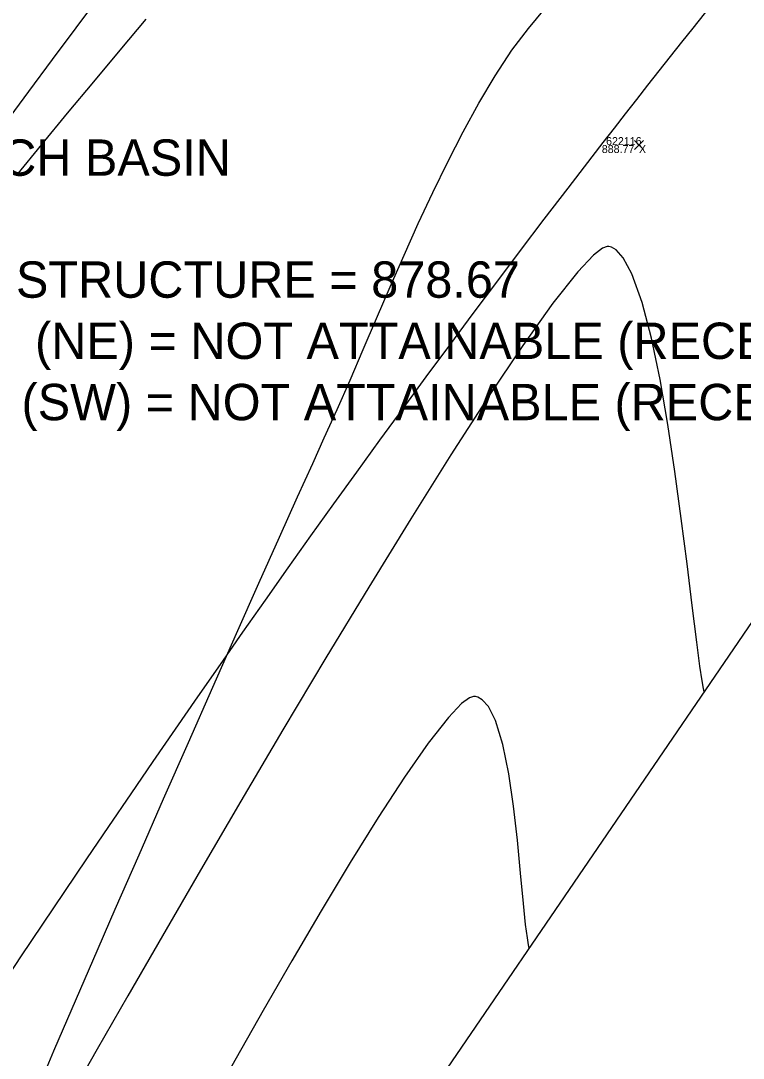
# Model space of a CAD drawing. Extents: x 1957117 to 1971063, y 701601 to 715861.
# Drawn here: x 1964124.87 to 1964156.67, y 707549.71 to 707595.37 of the extents above; entities that cross this region are included whole.
import ezdxf

# ---------------------------------------------------------------- set-up
doc = ezdxf.new("R2010")
doc.units = 0
for name, color, linetype in [('AP_X_Lights', 7, 'Continuous'), ('DR_X_Text', 7, 'Continuous'), ('DT_X_Contour_Major', 7, 'Continuous'), ('DT_X_Contour_Minor', 7, 'Continuous'), ('DT_X_TIN_Hull', 7, 'Continuous'), ('PV_P_Shoulder', 7, 'Continuous'), ('RS_Raster1', 7, 'Continuous'), ('SC_Scratch1', 7, 'Continuous'), ('SC_Shading5', 7, 'Continuous')]:
    doc.layers.add(name, color=color, linetype=linetype)

msp = doc.modelspace()

# ---------------------------------------------------------------- linework, layer by layer
at = {"layer": 'AP_X_Lights'}
for p, q in [((1964151.883, 707589.703), (1964152.271, 707590.093)), ((1964151.883, 707590.093), (1964152.271, 707589.703))]:
    msp.add_line(p, q, dxfattribs=at)
at = {"layer": 'DT_X_Contour_Major'}
msp.add_lwpolyline([(1964147.249, 707554.552), (1964147.221, 707554.691), (1964147.168, 707555.012), (1964147.092, 707555.592), (1964146.994, 707556.516), (1964146.868, 707557.852), (1964146.727, 707559.307), (1964146.558, 707560.794), (1964146.35, 707562.225), (1964146.09, 707563.511), (1964145.767, 707564.565), (1964145.454, 707565.183), (1964145.183, 707565.485), (1964144.985, 707565.599), (1964144.879, 707565.628), (1964144.803, 707565.629), (1964144.62, 707565.566), (1964144.275, 707565.313), (1964143.696, 707564.707), (1964142.806, 707563.569), (1964141.765, 707562.077), (1964140.609, 707560.301), (1964139.374, 707558.315), (1964138.094, 707556.19), (1964136.807, 707553.999), (1964135.547, 707551.814), (1964134.351, 707549.708), (1964133.255, 707547.752)], dxfattribs=at)
msp.add_lwpolyline([(1964147.249, 707554.552), (1964147.221, 707554.691), (1964147.168, 707555.012), (1964147.092, 707555.592), (1964146.994, 707556.516), (1964146.868, 707557.852), (1964146.727, 707559.307), (1964146.558, 707560.794), (1964146.35, 707562.225), (1964146.09, 707563.511), (1964145.767, 707564.565), (1964145.454, 707565.183), (1964145.183, 707565.485), (1964144.985, 707565.599), (1964144.879, 707565.628), (1964144.803, 707565.629), (1964144.62, 707565.566), (1964144.275, 707565.313), (1964143.696, 707564.707), (1964142.806, 707563.569), (1964141.765, 707562.077), (1964140.609, 707560.301), (1964139.374, 707558.315), (1964138.094, 707556.19), (1964136.807, 707553.999), (1964135.547, 707551.814), (1964134.351, 707549.708), (1964133.255, 707547.752)], dxfattribs=at)
at = {"layer": 'DT_X_Contour_Minor'}
for points in [[(1964125.664, 707548.453), (1964126.337, 707550.037), (1964127.139, 707551.902), (1964128.045, 707553.996), (1964129.033, 707556.266), (1964130.079, 707558.658), (1964131.16, 707561.12), (1964132.251, 707563.6), (1964133.331, 707566.044), (1964134.374, 707568.4), (1964135.358, 707570.616), (1964136.26, 707572.637), (1964137.055, 707574.412), (1964137.721, 707575.888), (1964138.233, 707577.012), (1964138.796, 707578.259), (1964139.365, 707579.557), (1964139.943, 707580.897), (1964140.53, 707582.267), (1964141.129, 707583.655), (1964141.739, 707585.051), (1964142.364, 707586.442), (1964143.005, 707587.818), (1964143.662, 707589.167), (1964144.338, 707590.479), (1964145.033, 707591.741), (1964145.75, 707592.942), (1964146.49, 707594.071), (1964147.21, 707595.029), (1964148.197, 707596.215)], [(1964125.664, 707548.453), (1964126.337, 707550.037), (1964127.139, 707551.902), (1964128.045, 707553.996), (1964129.033, 707556.266), (1964130.079, 707558.658), (1964131.16, 707561.12), (1964132.251, 707563.6), (1964133.331, 707566.044), (1964134.374, 707568.4), (1964135.358, 707570.616), (1964136.26, 707572.637), (1964137.055, 707574.412), (1964137.721, 707575.888), (1964138.233, 707577.012), (1964138.796, 707578.259), (1964139.365, 707579.557), (1964139.943, 707580.897), (1964140.53, 707582.267), (1964141.129, 707583.655), (1964141.739, 707585.051), (1964142.364, 707586.442), (1964143.005, 707587.818), (1964143.662, 707589.167), (1964144.338, 707590.479), (1964145.033, 707591.741), (1964145.75, 707592.942), (1964146.49, 707594.071), (1964147.21, 707595.029), (1964148.197, 707596.215)], [(1964130.373, 707595.44), (1964129.228, 707594.07), (1964128.073, 707592.687), (1964126.922, 707591.301), (1964125.788, 707589.925), (1964124.686, 707588.568)], [(1964130.373, 707595.44), (1964129.228, 707594.07), (1964128.073, 707592.687), (1964126.922, 707591.301), (1964125.788, 707589.925), (1964124.686, 707588.568)], [(1964154.95, 707565.83), (1964154.921, 707565.975), (1964154.86, 707566.317), (1964154.762, 707566.957), (1964154.619, 707568.02), (1964154.419, 707569.626), (1964154.194, 707571.466), (1964153.942, 707573.462), (1964153.661, 707575.533), (1964153.35, 707577.6), (1964153.007, 707579.583), (1964152.631, 707581.401), (1964152.219, 707582.976), (1964151.77, 707584.227), (1964151.383, 707584.942), (1964151.077, 707585.284), (1964150.864, 707585.41), (1964150.755, 707585.44), (1964150.673, 707585.44), (1964150.471, 707585.362), (1964150.074, 707585.057), (1964149.384, 707584.324), (1964148.288, 707582.934), (1964146.968, 707581.082), (1964145.461, 707578.837), (1964143.804, 707576.269), (1964142.033, 707573.448), (1964140.187, 707570.443), (1964138.301, 707567.325), (1964136.414, 707564.161), (1964134.561, 707561.023), (1964132.78, 707557.979), (1964131.108, 707555.1), (1964129.582, 707552.454), (1964128.239, 707550.112), (1964127.115, 707548.143)], [(1964154.95, 707565.83), (1964154.921, 707565.975), (1964154.86, 707566.317), (1964154.762, 707566.957), (1964154.619, 707568.02), (1964154.419, 707569.626), (1964154.194, 707571.466), (1964153.942, 707573.462), (1964153.661, 707575.533), (1964153.35, 707577.6), (1964153.007, 707579.583), (1964152.631, 707581.401), (1964152.219, 707582.976), (1964151.77, 707584.227), (1964151.383, 707584.942), (1964151.077, 707585.284), (1964150.864, 707585.41), (1964150.755, 707585.44), (1964150.673, 707585.44), (1964150.471, 707585.362), (1964150.074, 707585.057), (1964149.384, 707584.324), (1964148.288, 707582.934), (1964146.968, 707581.082), (1964145.461, 707578.837), (1964143.804, 707576.269), (1964142.033, 707573.448), (1964140.187, 707570.443), (1964138.301, 707567.325), (1964136.414, 707564.161), (1964134.561, 707561.023), (1964132.78, 707557.979), (1964131.108, 707555.1), (1964129.582, 707552.454), (1964128.239, 707550.112), (1964127.115, 707548.143)]]:
    msp.add_lwpolyline(points, dxfattribs=at)
at = {"layer": 'DT_X_TIN_Hull'}
msp.add_lwpolyline([(1963979.319, 707289.756), (1964005.147, 707343.365), (1964096.972, 707506.447), (1964137.253, 707539.912), (1964166.017, 707582.038), (1964201.202, 707616.815), (1964201.876, 707617.583), (1964191.2, 707685.167), (1964221.045, 707725.403), (1964250.508, 707765.427), (1964278.98, 707807.131), (1964313.88, 707843.86), (1964340.141, 707884.652), (1964368.441, 707927.193), (1964396.427, 707968.962), (1964424.154, 708010.108), (1964451.896, 708051.068), (1964480.04, 708092.058), (1964508.519, 708133.679), (1964536.348, 708175.363), (1964564.579, 708216.242)], dxfattribs=at)
at = {"layer": 'SC_Shading5'}
for points in [[(1963589.678, 706586.994), (1963626.625, 706689.548), (1963651.76, 706746.832), (1963668.09, 706778.596), (1963682.768, 706805.402), (1963734.424, 706911.594), (1963826.849, 707116.717), (1963877.258, 707215.645), (1963964.981, 707354.472), (1964070.526, 707509.355), (1964132.574, 707601.994), (1964163.9, 707642.169), (1964191.2, 707685.167), (1964278.98, 707807.131), (1964326.11, 707874.364), (1964396.427, 707968.962), (1964508.519, 708133.679), (1964655.588, 708336.552), (1964745.319, 708429.172), (1964840.327, 708522.317), (1964988.178, 708660.245), (1965089.796, 708739.041), (1965251.743, 708835.216), (1965415.807, 708922.048), (1965866.2, 709149.38), (1966173.543, 709294.131), (1966283.627, 709338.196), (1966534.003, 709419.214), (1966689.084, 709471.266), (1967008.468, 709641.817), (1967166.677, 709750.124), (1967422.113, 709931.083), (1967818.707, 710198.831), (1968187.021, 710459.852), (1968360.589, 710592.493), (1968496.543, 710707.847), (1968606.427, 710809.378), (1968733.391, 710937.091), (1968807.28, 711025.4), (1968843.008, 711077.094), (1968863.233, 711106.099), (1968909.747, 711171.311), (1968974.133, 711279.559), (1969130.932, 711546.915), (1969247.433, 711744.686), (1969402.714, 712016.424), (1969505.287, 712191.789), (1969666.311, 712460.805), (1969771.586, 712639.896), (1969880.058, 712820.917), (1969964.994, 712955.706), (1969990.005, 713000.084), (1970030.065, 713068.479)], [(1963609.915, 706579.703), (1963646.615, 706681.572), (1963671.193, 706737.585), (1963687.092, 706768.511), (1963701.884, 706795.526), (1963753.906, 706902.469), (1963846.249, 707107.41), (1963895.973, 707204.994), (1963982.966, 707342.667), (1964088.35, 707497.312), (1964150.015, 707589.379), (1964181.502, 707629.761), (1964209.024, 707673.109), (1964296.517, 707794.674), (1964343.552, 707861.772), (1964413.958, 707956.489), (1964526.123, 708121.313), (1964672.104, 708322.686), (1964760.576, 708414.006), (1964855.195, 708506.77), (1965002.134, 708643.847), (1965101.925, 708721.226), (1965262.272, 708816.451), (1965425.685, 708902.939), (1965875.63, 709130.044), (1966182.13, 709274.398), (1966290.944, 709317.954), (1966540.737, 709398.785), (1966697.632, 709451.445), (1967019.644, 709623.399), (1967178.971, 709732.471), (1967434.35, 709913.39), (1967830.945, 710181.14), (1968199.774, 710442.525), (1968374.086, 710575.735), (1968510.806, 710691.739), (1968621.36, 710793.889), (1968749.296, 710922.58), (1968824.413, 711012.355), (1968860.678, 711064.827), (1968880.812, 711093.701), (1968927.778, 711159.547), (1968992.655, 711268.62), (1969149.476, 711536.015), (1969266.039, 711733.891), (1969421.336, 712005.657), (1969523.8, 712180.835), (1969684.812, 712449.831), (1969790.084, 712628.917), (1969898.385, 712809.653), (1969983.474, 712944.685), (1970008.657, 712989.367), (1970048.626, 713057.607)]]:
    msp.add_spline(points, degree=3, dxfattribs=at)

# ---------------------------------------------------------------- texts
at = {"layer": 'DR_X_Text'}
for s, p in [('STORM CATCH BASIN', (1964111.415, 707588.547)), ('BOTTOM OF STRUCTURE = 878.67', (1964111.352, 707583.179)), ('INV. 48" RCP  (NE) = NOT ATTAINABLE (RECESSED)', (1964111.307, 707580.483)), ('INV. 48" RCP (SW) = NOT ATTAINABLE (RECESSED)', (1964111.307, 707577.788))]:
    msp.add_text(s, height=1.6, dxfattribs=at).set_placement(p)
at = {"layer": 'PV_P_Shoulder'}
msp.add_text('888.77', height=0.35, dxfattribs=at).set_placement((1964150.443, 707589.548))
at = {"layer": 'RS_Raster1'}
msp.add_text('622116', height=0.35, dxfattribs=at).set_placement((1964150.631, 707589.898))
at = {"layer": 'SC_Scratch1'}
msp.add_text('X', height=0.35, dxfattribs=at).set_placement((1964152.077, 707589.548))

doc.saveas('drawing.dxf')
